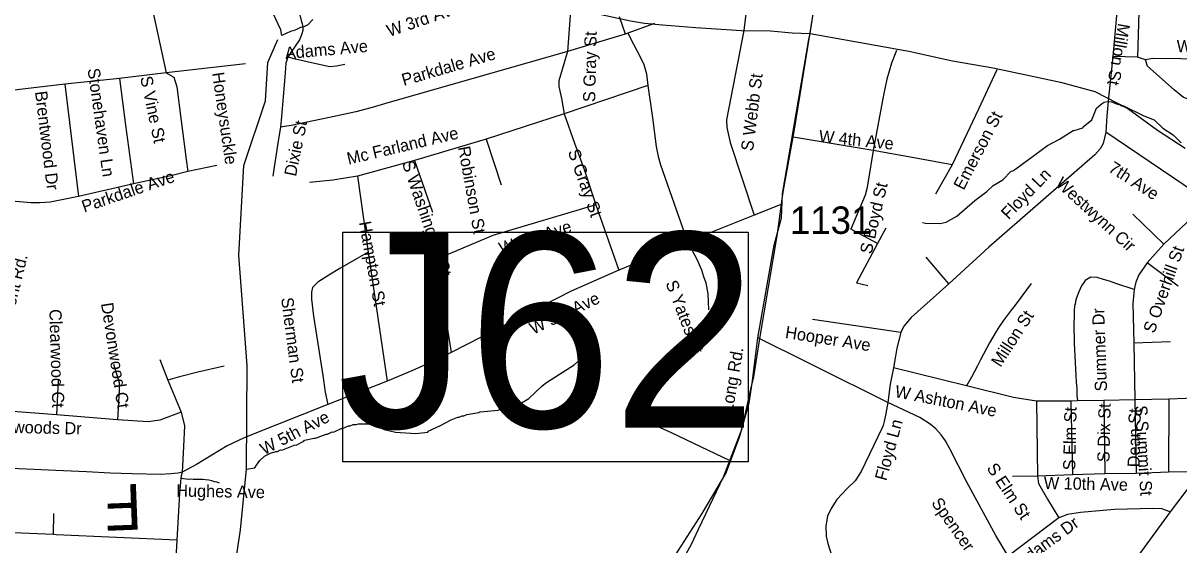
# Model space of a CAD drawing. Extents: x 1268485 to 1426702, y 514839 to 616766.
# Drawn here: x 1336797 to 1343028, y 553278 to 556089 of the extents above; entities that cross this region are included whole.
import ezdxf

# ---------------------------------------------------------------- set-up
doc = ezdxf.new("R2010")
doc.units = 0
for name, color, linetype in [('Old_Level_10', 7, 'Continuous'), ('Old_Level_11', 7, 'Continuous'), ('Old_Level_22', 7, 'Continuous'), ('Old_Level_3', 7, 'Continuous'), ('Old_Level_32', 7, 'Continuous'), ('Old_Level_35', 7, 'Continuous'), ('Old_Level_4', 7, 'Continuous'), ('Old_Level_59', 7, 'Continuous'), ('Old_Level_62', 7, 'Continuous'), ('Old_Level_8', 7, 'Continuous')]:
    doc.layers.add(name, color=color, linetype=linetype)

msp = doc.modelspace()

# ---------------------------------------------------------------- linework, layer by layer
at = {"layer": 'Old_Level_3'}
for p, q in [((1340953.501, 555506.145), (1341038.802, 556026.157)), ((1340896.086, 555188.724), (1340953.501, 555506.145)), ((1340889.524, 555142.793), (1340896.086, 555188.724)), ((1340371.153, 553229.247), (1340399.86, 553282.56))]:
    msp.add_line(p, q, dxfattribs=at)
for points in [[(1341038.802, 556026.157), (1341106.059, 556452.665), (1341131.486, 556574.877), (1341149.53, 556694.627)], [(1340766.493, 554379.179), (1340864.918, 554953.325), (1340889.524, 555142.793)], [(1340399.86, 553282.56), (1340438.41, 553362.941), (1340575.384, 553648.373), (1340673.809, 553905.098), (1340720.561, 554116.712), (1340736.145, 554183.969), (1340766.493, 554379.179)]]:
    msp.add_lwpolyline(points, dxfattribs=at)
at = {"layer": 'Old_Level_32'}
for points in [[(1341039.728, 556033.386), (1341064.076, 556184.244), (1341126.323, 556547.123), (1341158.158, 556708.38), (1341188.694, 556906.478), (1341233.198, 557175.732)], [(1338598.339, 556848.247), (1338666.726, 556665.009), (1338684.786, 556643.32), (1338809.404, 556475.234), (1338841.912, 556446.315), (1338874.421, 556428.241), (1338919.572, 556393.901), (1339017.099, 556350.523), (1339047.801, 556341.486), (1339464.997, 556238.466), (1339714.609, 556178.198), (1340071.791, 556101.178), (1340147.4, 556089.233), (1340245.094, 556080.226), (1340423.357, 556065.11), (1340670.42, 556049.66), (1340826.41, 556047.807), (1340942.977, 556037.473), (1341039.728, 556033.386)], [(1340312.793, 553220.269), (1340457.804, 553446.563), (1340538.518, 553584.132), (1340585.798, 553662.442), (1340659.359, 553857.978), (1340711.109, 554043.252), (1340727.452, 554149.511), (1340758.474, 554393.423), (1340846.355, 554892.127), (1340885.633, 555040.262), (1340891.676, 555170.257), (1340927.933, 555378.855), (1341033.682, 556001.625), (1341039.728, 556033.386)], [(1341039.728, 556033.386), (1341571.494, 555938.138), (1341807.164, 555886.745), (1342027.727, 555847.444), (1342390.297, 555771.865), (1342574.604, 555720.471), (1342753.471, 555629.777), (1342913.606, 555511.873), (1343061.656, 555415.133)]]:
    msp.add_lwpolyline(points, dxfattribs=at)
at = {"layer": 'Old_Level_35'}
for p, q in [((1340744.325, 556552.519), (1340683.527, 556049.885)), ((1337471.284, 556274.827), (1337568.991, 555820.944)), ((1339750.13, 556179.324), (1339731.676, 555935.979)), ((1342693.345, 556149.438), (1342672.84, 555909.168)), ((1342811.968, 556148.362), (1342805.714, 555905.682)), ((1340200.527, 556087.461), (1340057.503, 556034.198)), ((1339731.676, 555935.979), (1338744.965, 555654.391)), ((1337995.91, 555870.516), (1337568.991, 555820.944)), ((1342672.84, 555909.168), (1342648.849, 555687.302)), ((1342805.714, 555905.682), (1342672.84, 555909.168)), ((1342847.544, 555892.149), (1342805.714, 555905.682)), ((1337568.991, 555820.944), (1337317.7, 555791.314)), ((1337022.835, 555760.044), (1336672.914, 555718.367)), ((1337317.7, 555791.314), (1337022.835, 555760.044)), ((1337022.835, 555760.044), (1337095.526, 555155.704)), ((1340165.258, 555753.944), (1339714.144, 555600.565)), ((1340165.258, 555753.944), (1340190.992, 555579.752)), ((1342648.849, 555687.302), (1342640.032, 555587.647)), ((1338744.965, 555654.391), (1338679.451, 555635.014)), ((1339714.144, 555600.565), (1339294.094, 555464.103)), ((1342640.032, 555587.647), (1342634.393, 555501.883)), ((1343208.231, 555112.336), (1342634.393, 555501.883)), ((1339294.094, 555464.103), (1338906.648, 555349.581)), ((1339294.094, 555464.103), (1339375.295, 555217.835)), ((1341380.499, 555403.151), (1340948.25, 555475.586)), ((1337842.121, 555322.514), (1337685.358, 555289.244)), ((1338906.648, 555349.581), (1338599.275, 555265.202)), ((1338906.648, 555349.581), (1339003.843, 555069.839)), ((1341806.7, 555326.564), (1341715.965, 555167.136)), ((1337593.085, 555266.996), (1337392.544, 555223.628)), ((1337685.358, 555289.244), (1337593.085, 555266.996)), ((1338599.275, 555265.202), (1338656.998, 554854.586)), ((1339822.206, 555300.625), (1339885.465, 555110.131)), ((1337392.544, 555223.628), (1337095.526, 555155.704)), ((1339885.465, 555110.131), (1339330.286, 554945.321)), ((1339885.465, 555110.131), (1340008.598, 554757.852)), ((1340737.764, 555055.331), (1340379.538, 554911.026)), ((1340879.147, 555110.234), (1340737.764, 555055.331)), ((1342946.892, 554898.774), (1342780.082, 555059.176)), ((1341403.158, 554901.901), (1341260.339, 554980.026)), ((1341448.167, 554984.999), (1341403.158, 554901.901)), ((1340379.538, 554911.026), (1340008.598, 554757.852)), ((1342003.037, 554882.318), (1341788.655, 554685.263)), ((1342946.892, 554898.774), (1342857.284, 554797.734)), ((1338656.998, 554854.586), (1338759.729, 554160.997)), ((1341788.655, 554685.263), (1341666.137, 554827.877)), ((1343025.017, 554671.935), (1342857.284, 554797.734)), ((1341530.085, 554421.669), (1341053.646, 554492.258)), ((1342982.264, 554371.688), (1342785.414, 554364.357)), ((1339104.524, 554315.196), (1339012.865, 554269.367)), ((1342785.414, 554364.357), (1342790.232, 554060.214)), ((1337533.62, 554276.646), (1337577.911, 554164.79)), ((1341884.107, 554134.288), (1341488.869, 554231.637)), ((1336985.413, 554163.918), (1336976.493, 553978.449)), ((1337577.911, 554164.79), (1337649.987, 553992.444)), ((1342623.012, 554056.881), (1342480.911, 554053.96)), ((1342790.232, 554060.214), (1342623.012, 554056.881)), ((1342623.012, 554056.881), (1342629.779, 553661.233)), ((1342973.549, 554063.29), (1342790.232, 554060.214)), ((1342790.232, 554060.214), (1342797.512, 553663.335)), ((1342973.549, 554063.29), (1342971.498, 553669.538)), ((1343157.891, 554070.62), (1342973.549, 554063.29)), ((1336976.493, 553978.449), (1336719.153, 553999.262)), ((1342445.335, 554051.857), (1342260.993, 554052.883)), ((1342260.993, 554052.883), (1342265.299, 553648.725)), ((1342480.911, 554053.96), (1342445.335, 554051.857)), ((1342445.335, 554051.857), (1342454.972, 553655.646)), ((1337306.627, 553952.664), (1336976.493, 553978.449)), ((1340293.211, 553882.074), (1340217.957, 553915.19)), ((1340609.503, 553730.9), (1340293.211, 553882.074)), ((1342265.299, 553648.725), (1342131.913, 553646.624)), ((1342454.972, 553655.646), (1342265.299, 553648.725)), ((1342629.779, 553661.233), (1342454.972, 553655.646)), ((1342797.512, 553663.335), (1342629.779, 553661.233)), ((1342971.498, 553669.538), (1342797.512, 553663.335)), ((1343145.383, 553672.665), (1342971.498, 553669.538)), ((1343145.383, 553672.665), (1342980.828, 553457.053)), ((1336960.499, 553333.509), (1336962.857, 553447.569)), ((1342980.828, 553457.053), (1342806.226, 553217.45)), ((1342381.871, 553424.757), (1342108.229, 553217.501)), ((1337626.406, 553303.725), (1336975.365, 553332.894)), ((1337626.406, 553303.725), (1337605.285, 552962.621))]:
    msp.add_line(p, q, dxfattribs=at)
for points in [[(1338174.715, 556542.677), (1338184.455, 556494.182), (1338195.118, 556450.711), (1338212.855, 556391.861), (1338250.994, 556253.809), (1338276.523, 556173.121), (1338289.237, 556132.931), (1338296.926, 556103.814), (1338301.745, 556086.384), (1338305.231, 556066.084), (1338305.026, 556049.424), (1338300.104, 556032.2), (1338295.081, 556016.513), (1338286.981, 555998.264), (1338239.922, 555931.57), (1338224.645, 555906.503)], [(1340010.239, 556125.601), (1340028.899, 556072.697), (1340040.997, 556036.198), (1340041.612, 556034.198), (1340043.15, 556029.79)], [(1340683.527, 556049.885), (1340588.486, 555568.577), (1340590.741, 555526.49)], [(1340057.503, 556034.198), (1340043.15, 556029.79), (1339731.676, 555935.979)], [(1340057.503, 556034.198), (1340088.159, 555975.861), (1340126.401, 555903.478), (1340143.728, 555865.748), (1340157.876, 555815.357), (1340165.258, 555753.944)], [(1339731.676, 555935.979), (1339685.744, 555778.755), (1339685.744, 555748.51), (1339699.277, 555682.893), (1339714.144, 555600.565)], [(1341506.606, 555941.412), (1341479.129, 555872.772), (1341453.088, 555787.316), (1341435.453, 555700.938), (1341380.499, 555403.151)], [(1338224.645, 555906.503), (1338213.88, 555873.489), (1338207.728, 555798.696), (1338190.402, 555585.494), (1338185.788, 555528.745)], [(1338532.223, 555865.646), (1338487.214, 555857.546), (1338448.665, 555854.368), (1338328.504, 555880.82), (1338265.963, 555895.378), (1338224.645, 555906.503)], [(1343640.173, 555890.047), (1342887.017, 555899.428), (1342847.544, 555892.149)], [(1343633.714, 555652.443), (1343300.607, 555663.977), (1343093.299, 555676.485), (1343052.597, 555688.993), (1343002.666, 555729.645), (1342859.95, 555857.751), (1342847.544, 555892.149)], [(1337568.991, 555820.944), (1337609.386, 555797.568), (1337625.996, 555746.51), (1337649.987, 555563.194), (1337677.156, 555353.836), (1337685.358, 555289.244)], [(1342046.098, 555837.503), (1341948.494, 555625.12), (1341806.7, 555326.564)], [(1337317.7, 555791.314), (1337350.098, 555539.613), (1337392.544, 555223.628)], [(1338679.451, 555635.014), (1338590.971, 555612.048), (1338482.601, 555588.108), (1338241.972, 555537.05), (1338185.788, 555528.745)], [(1339714.144, 555600.565), (1339770.123, 555442.265), (1339822.206, 555300.625)], [(1340190.992, 555579.752), (1340210.78, 555424.579), (1340221.34, 555370.445), (1340232.925, 555326.308), (1340379.538, 554911.026)], [(1338185.788, 555528.745), (1338175.023, 555466.614), (1338158.003, 555359.064), (1338156.363, 555348.556), (1338143.342, 555264.023)], [(1340590.741, 555526.49), (1340609.401, 555446.673), (1340737.764, 555055.331)], [(1342634.393, 555501.883), (1342619.732, 555440.419), (1342603.122, 555411.25), (1342575.133, 555379.98), (1342003.037, 554882.318)], [(1341380.499, 555403.151), (1341353.227, 555236.956), (1341346.153, 555196.612), (1341336.618, 555162.164), (1341260.339, 554980.026)], [(1341806.7, 555326.564), (1341630.355, 555358.039), (1341380.499, 555403.151)], [(1338599.275, 555265.202), (1338467.017, 555242.236), (1338341.833, 555229.831)], [(1337095.526, 555155.704), (1336943.787, 555124.639), (1336889.141, 555120.436), (1336838.493, 555121.768), (1336736.992, 555130.381)], [(1343208.231, 555112.336), (1343101.091, 555043.079), (1342946.892, 554898.774)], [(1339330.286, 554945.321), (1339086.787, 554843.308), (1339029.475, 554806.859)], [(1340379.538, 554911.026), (1340429.468, 554817.266), (1340454.484, 554760.005), (1340465.865, 554724.428), (1340478.578, 554690.441), (1340488.01, 554631.232), (1340492.009, 554544.444)], [(1341403.158, 554901.901), (1341289.354, 554690.39), (1341350.767, 554675.933)], [(1338656.998, 554854.586), (1338505.156, 554766.618), (1338444.769, 554731.042), (1338385.509, 554694.44), (1338357.622, 554665.168), (1338352.29, 554639.383)], [(1339029.475, 554806.859), (1339027.424, 554767.233), (1339048.237, 554662.042), (1339070.075, 554529.731), (1339104.524, 554315.196)], [(1340008.598, 554757.852), (1339752.386, 554645.381), (1339104.524, 554315.196)], [(1342857.284, 554797.734), (1342812.481, 554733.143), (1342795.769, 554693.568), (1342787.772, 554653.429)], [(1341788.655, 554685.263), (1341585.346, 554502.921), (1341544.746, 554457.143), (1341530.085, 554421.669)], [(1342231.26, 554686.238), (1342144.831, 554569.511), (1342123.3, 554541.932), (1342102.078, 554514.045), (1342081.47, 554485.748), (1342061.887, 554456.887), (1342043.228, 554427.462), (1342025.286, 554397.422), (1342007.856, 554367.125), (1341991.042, 554336.521), (1341974.33, 554305.609), (1341958.131, 554274.647), (1341941.829, 554243.479), (1341925.733, 554212.413), (1341909.329, 554181.4), (1341884.107, 554134.288)], [(1342531.662, 554708.691), (1342522.127, 554703.462), (1342503.262, 554674.14), (1342489.524, 554641.69), (1342477.015, 554608.318), (1342471.376, 554589.863), (1342468.301, 554574.074)], [(1342787.772, 554653.429), (1342754.348, 554664.4), (1342721.027, 554675.728), (1342687.706, 554687.211), (1342654.385, 554698.233), (1342620.962, 554708.691), (1342587.641, 554718.072), (1342553.09, 554720.635), (1342531.662, 554708.691)], [(1338352.29, 554639.383), (1338351.367, 554602.679), (1338362.85, 554511.021), (1338383.663, 554374.559), (1338412.883, 554191.242), (1338425.391, 554101.634), (1338439.847, 554033.915)], [(1342787.772, 554653.429), (1342779.775, 554578.073), (1342785.414, 554364.357)], [(1342467.891, 554574.228), (1342464.507, 554546.751), (1342462.867, 554505.074), (1342462.457, 554470.318), (1342462.662, 554435.459), (1342463.379, 554400.549), (1342464.405, 554365.587), (1342465.84, 554330.575), (1342467.48, 554295.511), (1342469.531, 554260.395), (1342471.376, 554225.332), (1342473.529, 554190.165), (1342475.375, 554155.101), (1342477.22, 554119.986), (1342478.861, 554085.025), (1342480.911, 554053.96)], [(1341459.034, 554045.758), (1341350.459, 554099.891), (1341176.473, 554185.962), (1341029.45, 554258.807), (1340758.474, 554393.423)], [(1341530.085, 554421.669), (1341508.247, 554337.29), (1341498.609, 554284.489), (1341488.869, 554231.637)], [(1337284.789, 554251.63), (1337315.239, 554153.256), (1337315.957, 554112.04), (1337306.627, 553952.664)], [(1339012.865, 554269.367), (1338893.013, 554215.181), (1338759.729, 554160.997)], [(1337881.593, 554241.275), (1337738.877, 554208.927), (1337640.964, 554183.963), (1337577.911, 554164.79)], [(1341488.869, 554231.637), (1341472.158, 554143.208), (1341459.034, 554045.758)], [(1338759.729, 554160.997), (1338590.971, 554093.33), (1338439.847, 554033.915)], [(1342260.993, 554052.883), (1342136.526, 554072.004), (1341884.107, 554134.288)], [(1338439.847, 554033.915), (1338028.718, 553870.796), (1337985.76, 553853.726)], [(1341459.034, 554045.758), (1341449.089, 553985.37), (1341439.862, 553943.232), (1341434.736, 553922.316), (1341427.661, 553904.374), (1341315.6, 553673.741), (1341282.279, 553623.76), (1341240.654, 553582.135), (1341184.367, 553522.772), (1341153.097, 553473.765), (1341133.207, 553433.113), (1341125.004, 553380.004), (1341126.952, 553325.871), (1341135.36, 553285.27), (1341157.3, 553217.501), (1341391.675, 552662.322)], [(1341885.338, 553615.456), (1341793.782, 553795.645), (1341769.791, 553839.373), (1341746.825, 553871.668), (1341717.605, 553904.015), (1341687.462, 553928.98), (1341632.201, 553964.352), (1341459.034, 554045.758)], [(1337649.987, 553992.444), (1337534.748, 553950.613), (1337472.207, 553941.232), (1337306.627, 553952.664)], [(1337649.987, 553992.444), (1337667.211, 553920.009), (1337661.982, 553807.487), (1337655.523, 553670.358)], [(1337985.76, 553853.726), (1337898.202, 553811.024), (1337731.598, 553711.01), (1337655.523, 553670.358)], [(1336973.725, 553679.79), (1336654.049, 553693.888), (1336431.977, 553705.679), (1336322.275, 553714.137)], [(1337655.523, 553670.358), (1337633.275, 553664.206), (1337593.7, 553660.413), (1337537.926, 553656.671), (1337384.342, 553660.67), (1337266.642, 553665.334), (1337139.51, 553671.486), (1336973.725, 553679.79)], [(1337655.523, 553670.358), (1337649.884, 553650.673), (1337648.141, 553636.884), (1337639.529, 553555.119), (1337626.406, 553303.725)], [(1337855.962, 553610.995), (1337843.966, 553615.251), (1337828.997, 553618.787), (1337814.541, 553622.428), (1337798.342, 553626.067), (1337780.913, 553629.04), (1337765.841, 553630.27), (1337750.872, 553630.886), (1337730.982, 553630.886), (1337713.655, 553630.27), (1337700.327, 553631.45), (1337686.589, 553630.886), (1337675.721, 553631.45), (1337661.982, 553633.859), (1337648.141, 553636.884)], [(1342265.299, 553648.725), (1342271.451, 553609.15), (1342320.356, 553524.771), (1342381.871, 553424.757)], [(1342108.229, 553217.501), (1342040.665, 553327.921), (1341885.338, 553615.456)], [(1342980.828, 553457.053), (1342937.152, 553471.612), (1342888.145, 553473.765), (1342681.862, 553469.561), (1342497.521, 553451.875), (1342427.7, 553442.494), (1342381.871, 553424.757)], [(1336975.365, 553332.894), (1336960.499, 553333.509), (1336486.624, 553353.502), (1336345.035, 553366.317), (1336274.292, 553383.952), (1336229.488, 553403.739)]]:
    msp.add_lwpolyline(points, dxfattribs=at)
at = {"layer": 'Old_Level_4'}
msp.add_line((1338282.983, 553910.013), (1338282.983, 553910.013), dxfattribs=at)
msp.add_lwpolyline([(1338521.712, 554963.44), (1340706.657, 554963.44), (1340706.657, 553725.829), (1338521.712, 553725.829), (1338521.712, 554963.44)], dxfattribs=at)
at = {"layer": 'Old_Level_59'}
for points in [[(1337969.868, 553358.731), (1338001.856, 553686.301), (1338005.855, 554244.248), (1337960.846, 554839.309), (1337987.913, 555321.232), (1338103.87, 555670.128), (1338116.89, 555876.616), (1338169.896, 556000.314)], [(1338525.599, 547976.948), (1338447.024, 548159.532), (1338311.325, 548550.257), (1338289.954, 548595.934), (1338240.566, 548669.74), (1338037.134, 548855.603), (1337957.53, 548988.362), (1337711.913, 550344.055), (1337636.594, 550608.611), (1337620.972, 550795.58), (1337690.997, 550912.305), (1337712.938, 551177.797), (1337616.973, 551714.725), (1337633.89, 552121.446), (1337930.908, 553106.772), (1337969.868, 553358.731)]]:
    msp.add_lwpolyline(points, dxfattribs=at)
at = {"layer": 'Old_Level_62'}
for points in [[(1338191.324, 556022.203), (1338187.223, 556053.268), (1338103.459, 556231.356)], [(1338358.544, 556108.992), (1338331.785, 556079.669), (1338303.488, 556066.341), (1338295.491, 556066.546), (1338263.093, 556051.372), (1338238.999, 556043.99), (1338191.324, 556022.203)], [(1341646.144, 555015.192), (1341662.036, 555010.784), (1341742.006, 555008.836), (1341774.097, 555016.012), (1341830.896, 555048.616), (1341929.014, 555134.174), (1341993.708, 555181.439), (1342026.926, 555213.734), (1342079.624, 555244.39), (1342124.736, 555291.295), (1342132.733, 555293.089), (1342149.035, 555304.675), (1342320.048, 555430.423), (1342384.947, 555464.769), (1342458.048, 555510.957), (1342463.072, 555510.085), (1342510.336, 555525.669), (1342513.002, 555530.693), (1342559.344, 555568.423), (1342584.873, 555631.784), (1342609.376, 555653.161), (1342625.678, 555662.798), (1342641.775, 555666.387), (1342665.766, 555665.772), (1342697.446, 555653.007), (1342705.443, 555652.802), (1342721.232, 555644.394), (1342729.229, 555644.189), (1342839.855, 555589.44), (1342895.322, 555568.064), (1342942.279, 555522.901), (1342997.438, 555487.222), (1343040.396, 555444.469)], [(1338001.856, 553686.301), (1338046.427, 553693.077), (1338054.657, 553708.037), (1338073.317, 553732.079), (1338097.923, 553755.609), (1338130.321, 553772.782), (1338160.566, 553782.061), (1338168.563, 553781.856), (1338184.763, 553789.442), (1338192.76, 553789.237), (1338263.913, 553816.56), (1338269.347, 553815.33), (1338311.28, 553837.63), (1338314.048, 553842.192), (1338367.054, 553853.982), (1338374.231, 553852.701), (1338430.825, 553875.308), (1338438.822, 553875.103), (1338463.121, 553886.483), (1338471.118, 553886.33), (1338511.513, 553905.297), (1338519.51, 553905.092), (1338551.908, 553920.317), (1338559.905, 553920.111), (1338576.105, 553927.698), (1338592.099, 553927.288), (1338606.145, 553930.928), (1338656.075, 553929.698), (1338695.855, 553920.727), (1338743.427, 553899.504), (1338804.122, 553885.304), (1338914.133, 553878.896), (1338979.032, 553885.663), (1338981.185, 553891.609), (1339047.929, 553921.957), (1339104.626, 553952.51), (1339140.92, 553965.633), (1339148.918, 553965.428), (1339165.117, 553973.015), (1339173.114, 553972.81), (1339189.313, 553980.397), (1339253.597, 553990.804), (1339261.696, 553994.597), (1339357.866, 554004.235), (1339414.46, 554026.79), (1339474.643, 554037.299), (1339523.343, 554066.109), (1339595.008, 554134.288), (1339619.512, 554153.717), (1339767.765, 554247.99), (1339788.167, 554265.522)]]:
    msp.add_lwpolyline(points, dxfattribs=at)

# ---------------------------------------------------------------- texts
at = {"layer": 'Old_Level_10'}
for s, height, rotation, p in [('W 3rd Ave', 65.6167, 18.8118889, (1338771.407, 556014.448)), ('Millon St', 65.6167, 259.8043944, (1342701.016, 556091.556)), ('Adams Ave', 65.6167, 5.0332556, (1338211.321, 555894.956)), ('S Gray St', 65.6167, 88.7232333, (1339881.451, 555663.048)), ('W 4th Ave', 65.6167, 358.7300861, (1343015.264, 555933.157)), ('Parkdale Ave', 65.61666, 16.309325, (1338849.344, 555749.992)), ('Stonehaven Ln', 65.61666, 278.0350861, (1337144.473, 555842.125)), ('S Vine St', 65.6167, 281.9088667, (1337427.857, 555796.59)), ('Honeysuckle', 65.61666, 278.2528833, (1337815.972, 555820.299)), ('S Webb St', 65.6167, 82.871, (1340732.172, 555397.132)), ('Brentwood Dr', 65.61666, 276.9545194, (1336861.183, 555719.612)), ('Emerson St', 65.6167, 62.5229778, (1341867.674, 555185.348)), ('Dixie St', 65.6167, 78.3898917, (1338268.164, 555259.978)), ('Mc Farland Ave', 65.61666, 13.3630361, (1338551.521, 555326.132)), ('W 4th Ave', 65.6167, 354.0803639, (1341084.899, 555448.682)), ('Robinson St', 65.61666, 280.311125, (1339141.413, 555420.375)), ('S Gray St', 65.6167, 289.4590139, (1339732.789, 555396.741)), ('S Washington St', 65.61666, 288.7515944, (1338838.933, 555335.873)), ('7th Ave', 65.6167, 327.3643556, (1342643.062, 555293.299)), ('Parkdale Ave', 65.61666, 18.8078611, (1337126.596, 555067.915)), ('Floyd Ln', 65.6167, 45.9282833, (1342109.866, 555026.991)), ('Westwynn Cir', 65.61666, 317.6799917, (1342358.16, 555217.388)), ('S Boyd St', 65.6167, 77.0803806, (1341371.263, 554841.474)), ('Hampton St', 65.6167, 280.3099278, (1338607.281, 555015.77)), ('W 4th Ave', 65.6167, 17.927, (1339375.16, 554842.535)), ('S Overhill St', 65.61666, 70.5642694, (1342895.941, 554414.143)), ('S Yates St', 65.6167, 291.0250167, (1340259.698, 554688.834)), ('W 5th Ave', 65.6167, 25.4839472, (1339547.363, 554410.345)), ('Devonwood Ct', 65.61666, 278.9506056, (1337216.911, 554578.338)), ('Sherman St', 65.6167, 277.4645139, (1338187.851, 554607.386)), ('Clearwood Ct', 65.61666, 271.7325417, (1336938.58, 554547.495)), ('Millon St', 65.6167, 57.1276833, (1342066.671, 554231.554)), ('Summer Dr', 65.6167, 92.0819, (1342641.493, 554106.44)), ('Hooper Ave', 65.6167, 351.0123, (1340902.657, 554393.391)), ('W Ashton Ave', 65.61666, 348.8478944, (1341493.407, 554075.265)), ('S Elm St', 65.6167, 88.7282694, (1342469.363, 553679.318)), ('S Dix St', 65.6167, 88.7286667, (1342653.752, 553723.117)), ('Dean St', 65.6167, 88.7290028, (1342816.548, 553695.803)), ('S Summit St', 65.61666, 273.41905, (1342791.766, 554027.916)), ('Myrtlewoods Dr', 65.61666, 358.7180361, (1336503.059, 553886.444)), ('W 5th Ave', 65.6167, 27.23505, (1338096.107, 553760.824)), ('Floyd Ln', 65.6167, 74.7088083, (1341451.209, 553619.902)), ('S Elm St', 65.6167, 303.8401694, (1341989.234, 553691.445)), ('W 10th Ave', 65.6167, 358.7288278, (1342299.346, 553579.585)), ('Hughes Ave', 65.6167, 358.9260583, (1337622.389, 553538.683)), ('Spencer Ave', 65.61666, 305.1650389, (1341690.936, 553504.034)), ('Adams Dr', 65.6167, 36.0324111, (1342180.489, 553153.101))]:
    msp.add_text(s, height=height, rotation=rotation, dxfattribs=at).set_placement(p)
at = {"layer": 'Old_Level_11'}
for s, height, rotation, p in [('Crescent Rd.', 65.61666, 76.1750528, (1336700.319, 554338.571)), ('Long Rd.', 65.6167, 80.3410278, (1340621.989, 553987.438))]:
    msp.add_text(s, height=height, rotation=rotation, dxfattribs=at).set_placement(p)
at = {"layer": 'Old_Level_22'}
msp.add_text('F', height=246.062, rotation=182.242375, dxfattribs=at).set_placement((1337432.241, 553607.33))
at = {"layer": 'Old_Level_4'}
msp.add_text('J62', height=1049.8646, dxfattribs=at).set_placement((1338491.315, 553910.013))
at = {"layer": 'Old_Level_8'}
msp.add_text('1131', height=147.6375, dxfattribs=at).set_placement((1340931.335, 554953.741))

doc.saveas('drawing.dxf')
